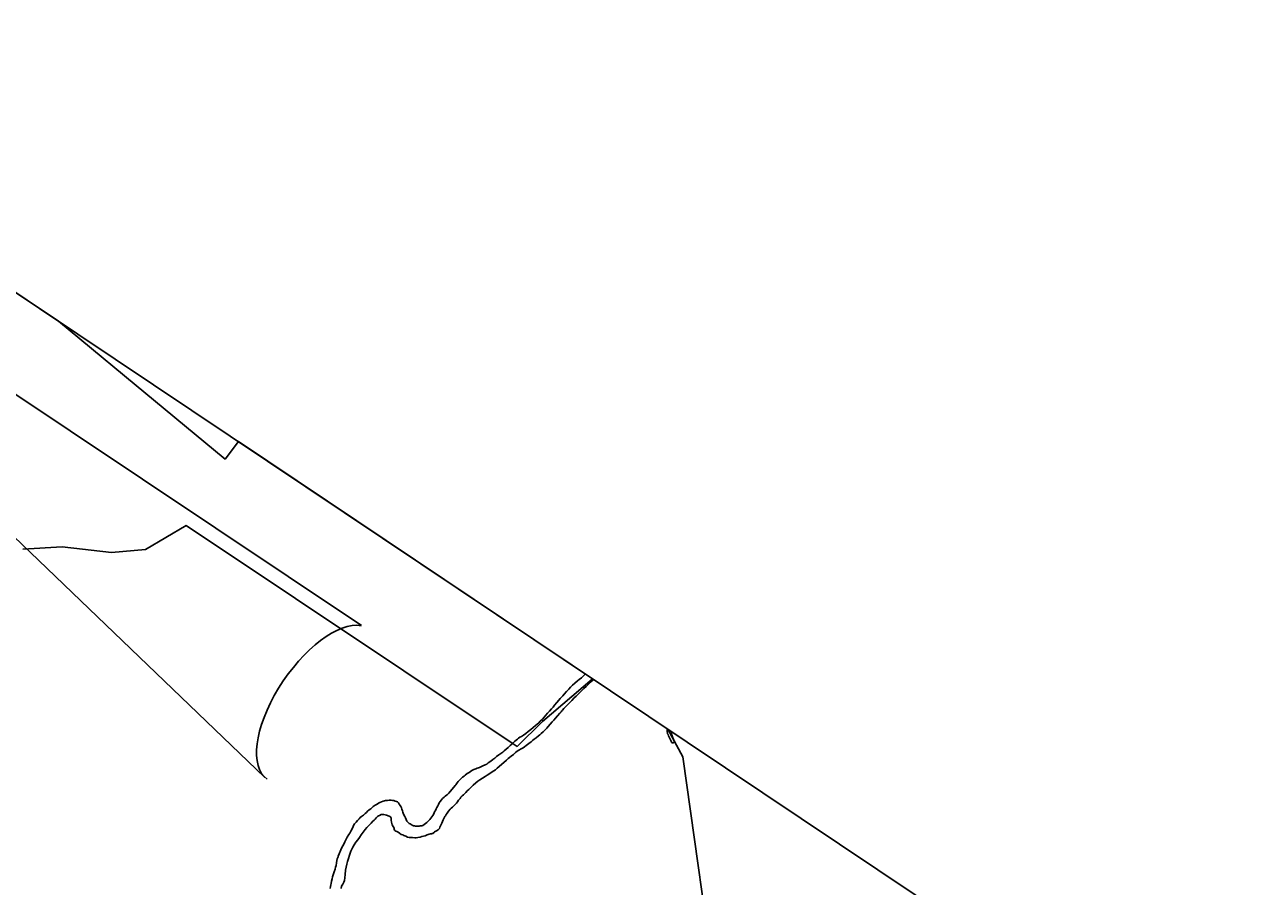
# Model space of a CAD drawing. Extents: x 1715610 to 1720914, y 798298 to 802505.
# Drawn here: x 1716081.7 to 1716167.3, y 799765.6 to 799825.8 of the extents above; entities that cross this region are included whole.
import ezdxf

# ---------------------------------------------------------------- set-up
doc = ezdxf.new("R2010")
doc.units = 0
for name, color, linetype in [('Default', 7, 'Continuous'), ('Prop DSN Text', 7, 'Continuous'), ('Prop North Arrow for Plan Sheets CELL', 7, 'Continuous')]:
    doc.layers.add(name, color=color, linetype=linetype)

msp = doc.modelspace()

# ---------------------------------------------------------------- linework, layer by layer
at = {"layer": 'Default'}
for p, q in [((1716084.033, 799805.09), (1716056.516, 799823.507)), ((1716084.033, 799805.09), (1716056.516, 799823.507)), ((1716121.383, 799780.091), (1716096.623, 799796.663)), ((1716121.383, 799780.091), (1716096.623, 799796.663))]:
    msp.add_line(p, q, dxfattribs=at)
for points in [[(1716096.623, 799796.663), (1716095.683, 799795.438), (1716088.651, 799801.263), (1716084.033, 799805.09)], [(1716096.623, 799796.663), (1716095.683, 799795.438), (1716088.651, 799801.263), (1716084.033, 799805.09)], [(1716081.552, 799789.144), (1716084.293, 799789.314), (1716087.752, 799788.903), (1716090.124, 799789.125), (1716092.962, 799790.801), (1716115.828, 799775.539), (1716116.096, 799775.36), (1716117.887, 799777.109), (1716121.347, 799780.06), (1716121.383, 799780.091)], [(1716081.552, 799789.144), (1716084.293, 799789.314), (1716087.752, 799788.903), (1716090.124, 799789.125), (1716092.962, 799790.801), (1716115.828, 799775.539), (1716116.096, 799775.36), (1716117.887, 799777.109), (1716121.347, 799780.06), (1716121.383, 799780.091)], [(1716115.203, 799775.052), (1716115.342, 799775.158), (1716115.482, 799775.283), (1716115.618, 799775.415), (1716115.732, 799775.522), (1716115.834, 799775.614), (1716115.923, 799775.705), (1716116.028, 799775.791), (1716116.126, 799775.876), (1716116.204, 799775.942), (1716116.295, 799776.005), (1716116.412, 799776.058), (1716116.554, 799776.146), (1716116.71, 799776.255), (1716116.872, 799776.395), (1716117.052, 799776.542), (1716117.221, 799776.691), (1716117.377, 799776.812), (1716117.515, 799776.926), (1716117.616, 799777.015), (1716117.725, 799777.116), (1716117.869, 799777.258), (1716118, 799777.413), (1716118.119, 799777.539), (1716118.231, 799777.677), (1716118.357, 799777.824), (1716118.499, 799777.985), (1716118.616, 799778.099), (1716118.716, 799778.239), (1716118.873, 799778.421), (1716119.026, 799778.587), (1716119.12, 799778.717), (1716119.21, 799778.801), (1716119.291, 799778.891), (1716119.397, 799779.019), (1716119.556, 799779.195), (1716119.717, 799779.362), (1716119.836, 799779.501), (1716119.967, 799779.633), (1716120.144, 799779.776), (1716120.319, 799779.934), (1716120.452, 799780.05), (1716120.598, 799780.165), (1716120.779, 799780.333), (1716120.881, 799780.427)], [(1716121.456, 799780.042), (1716121.401, 799779.991), (1716121.241, 799779.843), (1716121.069, 799779.7), (1716120.924, 799779.555), (1716120.772, 799779.411), (1716120.585, 799779.212), (1716120.389, 799779.033), (1716120.236, 799778.877), (1716120.096, 799778.748), (1716119.927, 799778.56), (1716119.726, 799778.371), (1716119.53, 799778.181), (1716119.375, 799778.01), (1716119.28, 799777.9), (1716119.239, 799777.839), (1716119.182, 799777.783), (1716119.078, 799777.679), (1716118.935, 799777.507), (1716118.784, 799777.333), (1716118.67, 799777.203), (1716118.552, 799777.069), (1716118.421, 799776.912), (1716118.276, 799776.747), (1716118.17, 799776.631), (1716118.06, 799776.518), (1716117.928, 799776.381), (1716117.791, 799776.26), (1716117.693, 799776.175), (1716117.59, 799776.094), (1716117.445, 799775.968), (1716117.297, 799775.861), (1716117.186, 799775.785), (1716117.083, 799775.684), (1716116.917, 799775.56), (1716116.745, 799775.436), (1716116.628, 799775.334), (1716116.521, 799775.255), (1716116.376, 799775.182), (1716116.216, 799775.096), (1716116.116, 799775.019), (1716115.998, 799774.925), (1716115.846, 799774.801), (1716115.688, 799774.687), (1716115.577, 799774.595), (1716115.472, 799774.508), (1716115.37, 799774.397), (1716114.854, 799773.954), (1716114.713, 799773.835), (1716114.592, 799773.729), (1716114.466, 799773.644), (1716114.298, 799773.534), (1716114.124, 799773.418), (1716114.002, 799773.349), (1716113.865, 799773.268), (1716113.688, 799773.147), (1716113.499, 799773.019), (1716113.366, 799772.924), (1716113.219, 799772.807), (1716113.04, 799772.661), (1716112.857, 799772.5), (1716112.721, 799772.358), (1716112.614, 799772.25), (1716112.527, 799772.151), (1716112.441, 799772.065), (1716112.346, 799771.984), (1716112.256, 799771.901), (1716112.175, 799771.811), (1716112.11, 799771.724), (1716112.013, 799771.608), (1716111.94, 799771.48), (1716111.874, 799771.401), (1716111.799, 799771.32), (1716111.687, 799771.215), (1716111.584, 799771.121), (1716111.502, 799771.051), (1716111.424, 799770.966), (1716111.302, 799770.835)], [(1716119.028, 799707.436), (1716120.865, 799718.035), (1716122.74, 799722.458), (1716125.796, 799726.954), (1716131.928, 799731.989), (1716133.675, 799735.607), (1716131.116, 799745.279), (1716129.956, 799751.341), (1716130.078, 799757.619), (1716127.689, 799774.631), (1716126.643, 799776.571)], [(1716126.889, 799776.406), (1716126.889, 799776.4), (1716126.89, 799776.317), (1716126.9, 799776.262), (1716126.921, 799776.179), (1716126.975, 799776.034), (1716127.019, 799775.894), (1716127.053, 799775.832), (1716127.082, 799775.731), (1716127.091, 799775.662), (1716127.042, 799775.62), (1716126.986, 799775.608), (1716126.936, 799775.606), (1716126.901, 799775.666), (1716126.876, 799775.722), (1716126.823, 799775.826), (1716126.754, 799775.97), (1716126.693, 799776.106), (1716126.658, 799776.185), (1716126.622, 799776.235), (1716126.617, 799776.288), (1716126.604, 799776.384), (1716126.592, 799776.478), (1716126.595, 799776.544), (1716126.591, 799776.605)], [(1716106.048, 799771.165), (1716106.183, 799771.254), (1716106.312, 799771.332), (1716106.417, 799771.386), (1716106.503, 799771.443), (1716106.622, 799771.487), (1716106.745, 799771.529), (1716106.824, 799771.564), (1716106.896, 799771.579), (1716106.963, 799771.576), (1716107.044, 799771.584), (1716107.168, 799771.596), (1716107.302, 799771.601), (1716107.399, 799771.592), (1716107.482, 799771.572), (1716107.581, 799771.546), (1716107.665, 799771.518), (1716107.735, 799771.478), (1716107.803, 799771.426), (1716107.863, 799771.33), (1716107.916, 799771.226), (1716107.975, 799771.151), (1716108.009, 799771.076), (1716108.054, 799770.97), (1716108.086, 799770.864), (1716108.114, 799770.77), (1716108.146, 799770.686), (1716108.185, 799770.579), (1716108.246, 799770.456), (1716108.298, 799770.359), (1716108.342, 799770.261), (1716108.402, 799770.145), (1716108.484, 799770.041), (1716108.551, 799769.977), (1716108.624, 799769.941), (1716108.695, 799769.894), (1716108.773, 799769.848), (1716108.851, 799769.819), (1716108.927, 799769.801), (1716109.004, 799769.791), (1716109.079, 799769.781), (1716109.155, 799769.792), (1716109.246, 799769.793), (1716109.333, 799769.81), (1716109.434, 799769.818), (1716109.519, 799769.842), (1716109.597, 799769.908), (1716109.688, 799769.972), (1716109.782, 799770.052), (1716109.871, 799770.111), (1716109.942, 799770.178), (1716110.009, 799770.257), (1716110.076, 799770.356), (1716110.136, 799770.447), (1716110.207, 799770.543), (1716110.273, 799770.66), (1716110.332, 799770.79), (1716110.388, 799770.884), (1716110.435, 799770.996), (1716110.494, 799771.094), (1716110.554, 799771.205), (1716110.605, 799771.301), (1716110.655, 799771.418), (1716110.717, 799771.52), (1716110.805, 799771.622), (1716110.895, 799771.725), (1716110.996, 799771.815), (1716111.082, 799771.882), (1716111.154, 799771.958), (1716111.231, 799772.001), (1716111.304, 799772.07), (1716111.335, 799772.105), (1716111.775, 799772.628), (1716111.813, 799772.685), (1716111.906, 799772.815), (1716111.986, 799772.912), (1716112.063, 799772.998), (1716112.181, 799773.112), (1716112.295, 799773.219), (1716112.391, 799773.292), (1716112.481, 799773.356), (1716112.609, 799773.464), (1716112.745, 799773.546), (1716112.843, 799773.618), (1716112.946, 799773.67), (1716113.077, 799773.743), (1716113.225, 799773.8), (1716113.316, 799773.834), (1716113.412, 799773.875), (1716113.475, 799773.895), (1716113.561, 799773.933), (1716113.713, 799773.994), (1716113.873, 799774.08), (1716113.987, 799774.128), (1716114.084, 799774.22), (1716114.261, 799774.331), (1716114.412, 799774.455), (1716114.546, 799774.552), (1716114.666, 799774.648), (1716114.815, 799774.768)], [(1716114.815, 799774.768), (1716114.962, 799774.876), (1716115.093, 799774.968), (1716115.203, 799775.052)], [(1716103.029, 799765.422), (1716103.057, 799765.577), (1716103.076, 799765.688), (1716103.101, 799765.786), (1716103.132, 799765.945), (1716103.177, 799766.115), (1716103.207, 799766.252), (1716103.249, 799766.397), (1716103.314, 799766.586), (1716103.378, 799766.775), (1716103.413, 799766.919), (1716103.442, 799767.043), (1716103.469, 799767.218), (1716103.491, 799767.386), (1716103.521, 799767.511), (1716103.582, 799767.643), (1716103.595, 799767.683), (1716103.853, 799768.286), (1716103.915, 799768.408), (1716104, 799768.587), (1716104.068, 799768.698), (1716104.135, 799768.83), (1716104.231, 799769.014), (1716104.345, 799769.194), (1716104.408, 799769.308), (1716104.469, 799769.431), (1716104.559, 799769.606), (1716104.636, 799769.774), (1716104.689, 799769.882), (1716104.739, 799769.947), (1716104.783, 799769.993), (1716104.854, 799770.067), (1716104.95, 799770.182), (1716105.051, 799770.301), (1716105.129, 799770.386), (1716105.223, 799770.454), (1716105.361, 799770.568), (1716105.478, 799770.673), (1716105.566, 799770.752), (1716105.653, 799770.831), (1716105.764, 799770.923), (1716105.874, 799771.007), (1716105.959, 799771.093), (1716106.048, 799771.165)], [(1716111.302, 799770.835), (1716111.216, 799770.706), (1716111.152, 799770.611), (1716111.09, 799770.518), (1716111.048, 799770.455), (1716111.01, 799770.379), (1716110.94, 799770.233), (1716110.89, 799770.116), (1716110.843, 799770.004), (1716110.78, 799769.859), (1716110.71, 799769.713), (1716110.666, 799769.618), (1716110.589, 799769.532), (1716110.475, 799769.464), (1716110.334, 799769.389), (1716110.273, 799769.338), (1716110.227, 799769.28), (1716110.169, 799769.264), (1716110.106, 799769.253), (1716110.044, 799769.253), (1716109.954, 799769.231), (1716109.816, 799769.179), (1716109.669, 799769.104), (1716109.557, 799769.078), (1716109.445, 799769.055), (1716109.313, 799769.022), (1716109.16, 799768.987), (1716109.049, 799768.976), (1716108.949, 799768.981), (1716108.799, 799768.993), (1716108.668, 799768.993), (1716108.559, 799769.003), (1716108.447, 799769.023), (1716108.325, 799769.085), (1716108.19, 799769.139), (1716108.104, 799769.177), (1716108.007, 799769.216), (1716107.891, 799769.3), (1716107.782, 799769.373), (1716107.687, 799769.414), (1716107.632, 799769.444), (1716107.572, 799769.471), (1716107.534, 799769.516), (1716107.516, 799769.57), (1716107.499, 799769.657), (1716107.441, 799769.765), (1716107.37, 799769.887), (1716107.338, 799769.971), (1716107.331, 799770.073), (1716107.306, 799770.211), (1716107.286, 799770.356), (1716107.241, 799770.442), (1716107.149, 799770.49), (1716106.978, 799770.562), (1716106.773, 799770.605), (1716106.605, 799770.592), (1716106.484, 799770.543), (1716106.405, 799770.507), (1716106.336, 799770.455), (1716106.259, 799770.369), (1716106.177, 799770.28), (1716106.111, 799770.21), (1716106.01, 799770.133), (1716105.905, 799770.004), (1716105.777, 799769.877), (1716105.697, 799769.777), (1716105.605, 799769.701), (1716105.483, 799769.551), (1716105.342, 799769.37), (1716105.196, 799769.193), (1716105.077, 799769.005), (1716104.963, 799768.835), (1716104.836, 799768.665), (1716104.715, 799768.484), (1716104.611, 799768.328), (1716104.54, 799768.183), (1716104.48, 799768.043), (1716104.451, 799767.967), (1716104.239, 799767.311), (1716104.191, 799767.137), (1716104.151, 799766.925), (1716104.113, 799766.702), (1716104.075, 799766.42), (1716104.05, 799766.168), (1716104.028, 799765.99), (1716103.991, 799765.864), (1716103.907, 799765.727), (1716103.832, 799765.595), (1716103.796, 799765.439)]]:
    msp.add_lwpolyline(points, dxfattribs=at)
at = {"layer": 'Prop DSN Text'}
msp.add_lwpolyline([(1715972.317, 799278.019), (1716250.513, 799693.662), (1715888.228, 799936.145), (1715610.032, 799520.501)], close=True, dxfattribs=at)
at = {"layer": 'Prop North Arrow for Plan Sheets CELL'}
for p, q in [((1716046.522, 799823.013), (1716098.455, 799773.182)), ((1716105.214, 799783.819), (1716046.522, 799823.013))]:
    msp.add_line(p, q, dxfattribs=at)
msp.add_ellipse((1716102.196, 799778.325), major_axis=(3.567, 5.248), ratio=0.461098, start_param=0.201328, end_param=3.141593, dxfattribs=at)

doc.saveas('drawing.dxf')
